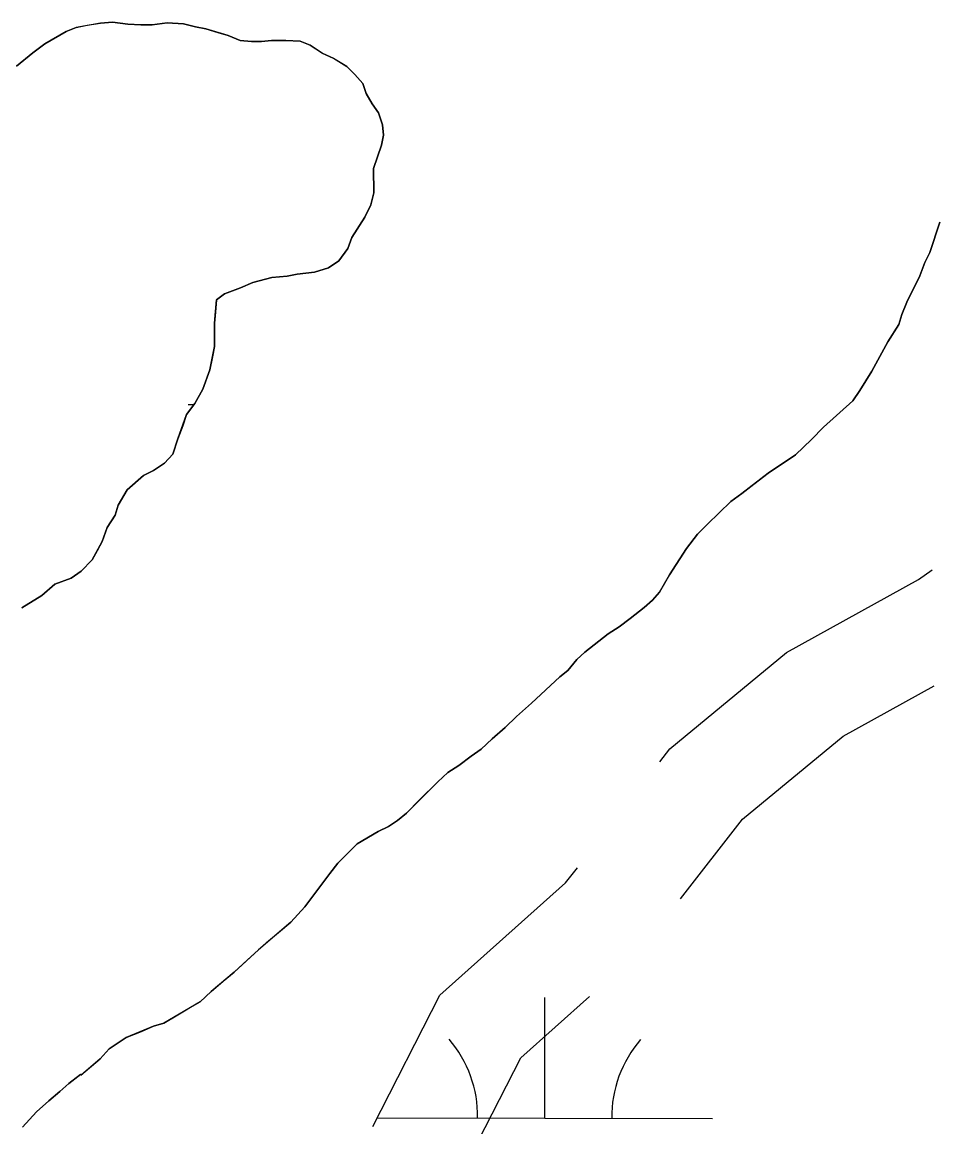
# Model space of a CAD drawing. Extents: x 3177385 to 3215275, y 903885 to 929304.
# Drawn here: x 3187603.6 to 3187876.1, y 924037.4 to 924366.9 of the extents above; entities that cross this region are included whole.
import ezdxf

# ---------------------------------------------------------------- set-up
doc = ezdxf.new("R2010")
doc.units = 0
for name, color, linetype in [('V-ROAD-CNTR', 7, 'Continuous'), ('V-SITE-VEGE', 7, 'Continuous'), ('V-TOPO-SHOR', 7, 'Continuous'), ('V-WETL-SWMP', 7, 'Continuous')]:
    doc.layers.add(name, color=color, linetype=linetype)

msp = doc.modelspace()

# ---------------------------------------------------------------- linework, layer by layer
at = {"layer": 'V-ROAD-CNTR'}
for points in [[(3187793.74, 924146.27), (3187796.79, 924150.19), (3187831.55, 924178.87), (3187870.96, 924200.62), (3187874.99, 924203.51)], [(3187799.97, 924105.42), (3187818.43, 924129.15), (3187848.49, 924153.96), (3187875.6, 924168.92)], [(3187708.15, 924037.5), (3187728.17, 924076.66), (3187765.67, 924110.19), (3187769.18, 924114.7)], [(3187714.79, 923996.52), (3187715.19, 923996.86), (3187728.89, 924012.16), (3187752.33, 924058.02), (3187772.78, 924076.31)]]:
    msp.add_lwpolyline(points, dxfattribs=at)
at = {"layer": 'V-SITE-VEGE'}
for p, q in [((3187616.72, 924364.06), (3187610.4, 924360.4)), ((3187619.73, 924365.28), (3187616.72, 924364.06)), ((3187626.97, 924366.53), (3187619.73, 924365.28)), ((3187630.59, 924366.85), (3187626.97, 924366.53)), ((3187635.12, 924366.28), (3187630.59, 924366.85)), ((3187639.05, 924365.99), (3187635.12, 924366.28)), ((3187642.37, 924366.01), (3187639.05, 924365.99)), ((3187646.9, 924366.64), (3187642.37, 924366.01)), ((3187651.73, 924366.37), (3187646.9, 924366.64)), ((3187655.35, 924365.48), (3187651.73, 924366.37)), ((3187658.38, 924364.89), (3187655.35, 924365.48)), ((3187665.03, 924362.82), (3187658.38, 924364.89)), ((3187668.66, 924361.33), (3187665.03, 924362.82)), ((3187671.98, 924361.04), (3187668.66, 924361.33)), ((3187675.01, 924361.06), (3187671.98, 924361.04)), ((3187678.02, 924361.38), (3187675.01, 924361.06)), ((3187682.25, 924361.4), (3187678.02, 924361.38)), ((3187686.48, 924361.12), (3187682.25, 924361.4)), ((3187689.5, 924359.93), (3187686.48, 924361.12)), ((3187606.79, 924357.66), (3187601.98, 924353.71)), ((3187610.4, 924360.4), (3187606.79, 924357.66)), ((3187693.14, 924357.53), (3187689.5, 924359.93)), ((3187696.47, 924356.04), (3187693.14, 924357.53)), ((3187700.41, 924353.65), (3187696.47, 924356.04)), ((3187702.83, 924351.25), (3187700.41, 924353.65)), ((3187705.26, 924348.55), (3187702.83, 924351.25)), ((3187706.19, 924345.53), (3187705.26, 924348.55)), ((3187708.02, 924342.52), (3187706.19, 924345.53)), ((3187709.84, 924339.82), (3187708.02, 924342.52)), ((3187711.07, 924336.2), (3187709.84, 924339.82)), ((3187711.39, 924333.18), (3187711.07, 924336.2)), ((3187710.8, 924330.16), (3187711.39, 924333.18)), ((3187708.42, 924323.2), (3187710.8, 924330.16)), ((3187708.46, 924315.96), (3187708.42, 924323.2)), ((3187707.58, 924312.33), (3187708.46, 924315.96)), ((3187705.79, 924308.7), (3187707.58, 924312.33)), ((3187701.89, 924302.64), (3187705.79, 924308.7)), ((3187877.28, 924307.23), (3187874.31, 924298.16)), ((3187700.7, 924299.31), (3187701.89, 924302.64)), ((3187698.01, 924295.67), (3187700.7, 924299.31)), ((3187874.31, 924298.16), (3187872.82, 924295.13)), ((3187695, 924293.54), (3187698.01, 924295.67)), ((3187872.82, 924295.13), (3187871.33, 924291.2)), ((3187682.64, 924291.06), (3187685.65, 924291.68)), ((3187685.65, 924291.68), (3187690.78, 924292.31)), ((3187690.78, 924292.31), (3187695, 924293.54)), ((3187668.77, 924287.66), (3187672.38, 924289.19)), ((3187672.38, 924289.19), (3187678.11, 924290.73)), ((3187678.11, 924290.73), (3187682.64, 924291.06)), ((3187871.33, 924291.2), (3187867.45, 924283.33)), ((3187661.54, 924284), (3187663.95, 924285.82)), ((3187663.95, 924285.82), (3187668.77, 924287.66)), ((3187660.98, 924277.05), (3187661.54, 924284)), ((3187867.45, 924283.33), (3187865.96, 924279.69)), ((3187865.96, 924279.69), (3187865.07, 924276.67)), ((3187661.02, 924270.11), (3187660.98, 924277.05)), ((3187865.07, 924276.67), (3187861.78, 924271.52)), ((3187659.54, 924263.15), (3187661.02, 924270.11)), ((3187861.78, 924271.52), (3187857, 924262.73)), ((3187657.46, 924257.41), (3187659.54, 924263.15)), ((3187857, 924262.73), (3187853.41, 924256.98)), ((3187655.07, 924253.17), (3187657.46, 924257.41)), ((3187853.41, 924256.98), (3187851.31, 924253.95)), ((3187652.67, 924249.83), (3187655.07, 924253.17)), ((3187851.31, 924253.95), (3187842.6, 924246.05)), ((3187650, 924242.57), (3187652.67, 924249.83)), ((3187842.6, 924246.05), (3187838.99, 924242.41)), ((3187648.51, 924238.04), (3187650, 924242.57)), ((3187838.99, 924242.41), (3187834.19, 924237.85)), ((3187646.11, 924235.31), (3187648.51, 924238.04)), ((3187834.19, 924237.85), (3187826.07, 924232.38)), ((3187639.79, 924231.65), (3187642.8, 924233.17)), ((3187642.8, 924233.17), (3187646.11, 924235.31)), ((3187826.07, 924232.38), (3187818.25, 924226.29)), ((3187634.98, 924227.39), (3187639.79, 924231.65)), ((3187632.29, 924222.85), (3187634.98, 924227.39)), ((3187818.25, 924226.29), (3187814.94, 924223.86)), ((3187631.4, 924219.83), (3187632.29, 924222.85)), ((3187814.94, 924223.86), (3187808.04, 924217.18)), ((3187629.01, 924216.19), (3187631.4, 924219.83)), ((3187627.52, 924211.95), (3187629.01, 924216.19)), ((3187808.04, 924217.18), (3187805.03, 924214.14)), ((3187805.03, 924214.14), (3187801.74, 924209.9)), ((3187624.53, 924206.5), (3187627.52, 924211.95)), ((3187801.74, 924209.9), (3187796.65, 924202.02)), ((3187621.23, 924203.16), (3187624.53, 924206.5)), ((3187618.22, 924201.03), (3187621.23, 924203.16)), ((3187609.5, 924195.86), (3187613.4, 924199.2)), ((3187613.4, 924199.2), (3187618.22, 924201.03)), ((3187796.65, 924202.02), (3187793.66, 924196.87)), ((3187793.66, 924196.87), (3187791.56, 924194.45)), ((3187603.48, 924192.2), (3187609.5, 924195.86)), ((3187791.56, 924194.45), (3187789.15, 924192.32)), ((3187789.15, 924192.32), (3187784.95, 924188.97)), ((3187781.64, 924186.54), (3187778.33, 924184.41)), ((3187784.95, 924188.97), (3187781.64, 924186.54)), ((3187778.33, 924184.41), (3187771.42, 924178.94)), ((3187769.01, 924176.81), (3187766.31, 924173.47)), ((3187771.42, 924178.94), (3187769.01, 924176.81)), ((3187766.31, 924173.47), (3187763.91, 924171.65)), ((3187763.91, 924171.65), (3187755.5, 924163.75)), ((3187755.5, 924163.75), (3187750.99, 924159.8)), ((3187750.99, 924159.8), (3187747.69, 924156.46)), ((3187747.69, 924156.46), (3187743.78, 924153.12)), ((3187743.78, 924153.12), (3187740.48, 924150.08)), ((3187740.48, 924150.08), (3187737.47, 924147.95)), ((3187737.47, 924147.95), (3187733.86, 924145.22)), ((3187733.86, 924145.22), (3187730.55, 924143.09)), ((3187727.55, 924140.35), (3187718.24, 924130.94)), ((3187730.55, 924143.09), (3187727.55, 924140.35)), ((3187718.24, 924130.94), (3187715.54, 924128.81)), ((3187712.83, 924126.99), (3187709.82, 924125.46)), ((3187715.54, 924128.81), (3187712.83, 924126.99)), ((3187709.82, 924125.46), (3187703.5, 924121.8)), ((3187703.5, 924121.8), (3187697.79, 924116.03)), ((3187697.79, 924116.03), (3187695.4, 924113)), ((3187695.4, 924113), (3187687.9, 924103)), ((3187687.9, 924103), (3187683.7, 924098.45)), ((3187683.7, 924098.45), (3187674.08, 924090.24)), ((3187674.08, 924090.24), (3187666.88, 924083.56)), ((3187666.88, 924083.56), (3187659.96, 924077.78)), ((3187659.96, 924077.78), (3187656.66, 924074.75)), ((3187656.66, 924074.75), (3187645.83, 924068.35)), ((3187642.81, 924067.43), (3187634.68, 924064.06)), ((3187645.83, 924068.35), (3187642.81, 924067.43)), ((3187634.68, 924064.06), (3187629.56, 924060.71)), ((3187626.87, 924057.67), (3187621.3, 924052.94)), ((3187629.56, 924060.71), (3187626.87, 924057.67)), ((3187621.01, 924053.01), (3187617.54, 924050.38)), ((3187621.3, 924052.94), (3187621.01, 924053.01)), ((3187614.84, 924047.95), (3187611.54, 924045.21)), ((3187617.54, 924050.38), (3187614.84, 924047.95)), ((3187611.54, 924045.21), (3187607.93, 924041.87)), ((3187607.93, 924041.87), (3187603.73, 924037.32))]:
    msp.add_line(p, q, dxfattribs=at)
at = {"layer": 'V-TOPO-SHOR'}
for points in [[(3187601.98, 924353.71), (3187606.79, 924357.66), (3187610.4, 924360.4), (3187616.72, 924364.06), (3187619.73, 924365.28), (3187623.05, 924365.9), (3187626.97, 924366.53)], [(3187626.97, 924366.53), (3187630.59, 924366.85), (3187635.12, 924366.28), (3187639.05, 924365.99), (3187642.37, 924366.01), (3187646.9, 924366.64), (3187651.73, 924366.37), (3187655.35, 924365.48), (3187658.38, 924364.89), (3187662.01, 924363.71), (3187665.03, 924362.82), (3187668.66, 924361.33), (3187671.98, 924361.04), (3187675, 924361.06), (3187678.02, 924361.38), (3187682.25, 924361.4), (3187686.48, 924361.12), (3187689.5, 924359.93), (3187693.14, 924357.54), (3187696.47, 924356.05), (3187700.41, 924353.65), (3187702.83, 924351.25), (3187705.26, 924348.55), (3187706.19, 924345.53), (3187708.02, 924342.52), (3187709.84, 924339.82), (3187711.07, 924336.2), (3187711.39, 924333.18), (3187710.8, 924330.16), (3187708.42, 924323.2), (3187708.44, 924320.19), (3187708.46, 924315.96), (3187707.58, 924312.33), (3187705.79, 924308.7), (3187701.89, 924302.64), (3187700.7, 924299.31), (3187698.01, 924295.67), (3187695, 924293.54), (3187690.78, 924292.31), (3187685.65, 924291.68), (3187682.64, 924291.06), (3187678.11, 924290.73), (3187672.38, 924289.19), (3187668.77, 924287.66), (3187663.95, 924285.82), (3187661.54, 924284), (3187661.26, 924280.37), (3187660.98, 924277.05), (3187661, 924273.73), (3187661.02, 924270.11), (3187660.43, 924267.08), (3187659.54, 924263.15), (3187657.46, 924257.41), (3187655.07, 924253.17), (3187652.67, 924249.83), (3187651.49, 924246.51), (3187650, 924242.57), (3187648.51, 924238.04), (3187646.11, 924235.31), (3187642.8, 924233.17), (3187639.79, 924231.65), (3187634.98, 924227.39), (3187632.29, 924222.85), (3187631.4, 924219.83), (3187629.01, 924216.19), (3187627.52, 924211.95), (3187626.03, 924209.23), (3187624.53, 924206.5), (3187621.23, 924203.16), (3187618.22, 924201.03), (3187613.4, 924199.2), (3187609.5, 924195.86), (3187606.49, 924194.03), (3187603.48, 924192.2)], [(3187818.25, 924226.29), (3187820.96, 924228.42), (3187826.07, 924232.38), (3187834.19, 924237.85), (3187838.99, 924242.41), (3187842.6, 924246.05), (3187851.31, 924253.95), (3187853.41, 924256.98), (3187857, 924262.74), (3187861.78, 924271.52), (3187865.07, 924276.67), (3187865.96, 924279.69), (3187867.45, 924283.33), (3187869.54, 924287.56), (3187871.33, 924291.2), (3187872.82, 924295.13), (3187874.31, 924298.16), (3187877.28, 924307.23)], [(3187603.73, 924037.32), (3187607.93, 924041.87), (3187611.54, 924045.21), (3187614.84, 924047.95), (3187617.54, 924050.38), (3187621.15, 924053.12), (3187621.16, 924052.81), (3187626.87, 924057.67), (3187629.56, 924060.71), (3187634.68, 924064.06), (3187639.2, 924065.9), (3187642.81, 924067.43), (3187645.83, 924068.35), (3187650.04, 924070.79), (3187653.05, 924072.61), (3187656.66, 924074.75), (3187659.96, 924077.78), (3187663.57, 924080.82), (3187666.88, 924083.56), (3187670.78, 924087.2), (3187674.08, 924090.24), (3187676.49, 924092.37), (3187680.1, 924095.41), (3187683.7, 924098.45), (3187687.9, 924103), (3187689.7, 924105.42), (3187695.4, 924113), (3187697.79, 924116.03), (3187700.19, 924118.46), (3187703.5, 924121.8), (3187709.82, 924125.46), (3187712.83, 924126.99), (3187715.54, 924128.81), (3187718.24, 924130.94), (3187722.15, 924134.89), (3187727.55, 924140.35), (3187730.55, 924143.09), (3187733.86, 924145.22), (3187737.47, 924147.95), (3187740.48, 924150.08), (3187743.78, 924153.12), (3187747.69, 924156.46), (3187750.99, 924159.8), (3187755.5, 924163.75), (3187763.91, 924171.65), (3187766.31, 924173.47), (3187769.01, 924176.81), (3187771.41, 924178.94), (3187775.62, 924182.28), (3187778.33, 924184.41), (3187781.64, 924186.54), (3187784.95, 924188.97), (3187789.15, 924192.32), (3187791.56, 924194.45), (3187793.66, 924196.87), (3187796.65, 924202.02), (3187801.74, 924209.9), (3187805.03, 924214.14), (3187808.04, 924217.18), (3187814.94, 924223.86), (3187818.25, 924226.29)]]:
    msp.add_lwpolyline(points, dxfattribs=at)
at = {"layer": 'V-WETL-SWMP'}
for p, q in [((3187653.09, 924252.86), (3187654.85, 924252.86)), ((3187759.44, 924040.01), (3187759.52, 924076.01)), ((3187709.44, 924040.13), (3187809.44, 924039.89))]:
    msp.add_line(p, q, dxfattribs=at)
for points in [[(3187601.98, 924353.71), (3187606.79, 924357.66), (3187610.4, 924360.4), (3187616.72, 924364.06), (3187619.73, 924365.28), (3187623.05, 924365.91), (3187626.97, 924366.53), (3187630.59, 924366.85), (3187635.12, 924366.27), (3187639.05, 924365.99), (3187642.37, 924366.01), (3187646.9, 924366.64)], [(3187646.9, 924366.64), (3187651.73, 924366.37), (3187655.35, 924365.48), (3187658.38, 924364.89), (3187662.01, 924363.71), (3187665.03, 924362.82), (3187668.66, 924361.33), (3187671.98, 924361.04), (3187675, 924361.06), (3187678.02, 924361.38), (3187682.25, 924361.4), (3187686.48, 924361.12), (3187689.5, 924359.93), (3187693.14, 924357.54), (3187696.47, 924356.05), (3187700.41, 924353.65), (3187702.83, 924351.25), (3187705.26, 924348.55), (3187706.19, 924345.53), (3187708.02, 924342.52), (3187709.84, 924339.82), (3187711.07, 924336.2), (3187711.39, 924333.18), (3187710.8, 924330.16), (3187708.42, 924323.2), (3187708.46, 924315.96), (3187707.58, 924312.33), (3187705.79, 924308.7), (3187701.9, 924302.64), (3187700.71, 924299.31), (3187698.01, 924295.67), (3187695, 924293.54), (3187690.78, 924292.31), (3187685.65, 924291.68), (3187682.64, 924291.06), (3187678.11, 924290.73), (3187672.38, 924289.19), (3187668.77, 924287.66), (3187663.95, 924285.82), (3187661.54, 924284), (3187661.26, 924280.37), (3187660.98, 924277.05), (3187661.02, 924270.11), (3187660.43, 924267.09), (3187659.54, 924263.16), (3187657.46, 924257.41), (3187655.07, 924253.17), (3187652.67, 924249.83), (3187651.48, 924246.51), (3187650, 924242.57), (3187648.51, 924238.04), (3187646.11, 924235.31), (3187642.8, 924233.17), (3187639.79, 924231.65), (3187634.98, 924227.39), (3187632.29, 924222.85), (3187631.4, 924219.83), (3187629.01, 924216.19), (3187627.52, 924211.96), (3187624.53, 924206.5), (3187621.23, 924203.17), (3187618.22, 924201.04), (3187613.4, 924199.2), (3187609.5, 924195.85), (3187603.48, 924192.2)], [(3187791.56, 924194.45), (3187793.66, 924196.87), (3187796.65, 924202.02), (3187801.74, 924209.9), (3187805.03, 924214.14), (3187808.04, 924217.18), (3187814.94, 924223.86), (3187818.25, 924226.29), (3187820.96, 924228.42), (3187826.07, 924232.38), (3187834.19, 924237.85), (3187838.99, 924242.41), (3187842.6, 924246.05), (3187851.31, 924253.95), (3187853.41, 924256.98), (3187857, 924262.74), (3187861.78, 924271.52), (3187865.07, 924276.67), (3187865.96, 924279.69), (3187867.45, 924283.32), (3187871.33, 924291.2), (3187872.82, 924295.13), (3187874.31, 924298.16), (3187877.28, 924307.23)], [(3187603.73, 924037.32), (3187607.93, 924041.87), (3187611.54, 924045.21), (3187614.84, 924047.95), (3187617.55, 924050.38), (3187621.15, 924053.12), (3187621.16, 924052.81), (3187626.87, 924057.68), (3187629.56, 924060.71), (3187634.68, 924064.06), (3187639.2, 924065.9), (3187642.81, 924067.42), (3187645.83, 924068.35), (3187650.04, 924070.79), (3187653.05, 924072.61), (3187656.66, 924074.75), (3187659.96, 924077.78), (3187663.57, 924080.82), (3187666.88, 924083.56), (3187670.78, 924087.2), (3187674.09, 924090.24), (3187676.49, 924092.37), (3187683.7, 924098.45), (3187687.9, 924103), (3187689.7, 924105.42), (3187695.4, 924113), (3187697.79, 924116.03), (3187703.5, 924121.8), (3187709.82, 924125.46), (3187712.83, 924126.99), (3187715.54, 924128.81), (3187718.24, 924130.94), (3187727.55, 924140.35), (3187730.55, 924143.09), (3187733.86, 924145.22), (3187737.47, 924147.95), (3187740.48, 924150.08), (3187743.78, 924153.12), (3187747.69, 924156.46), (3187750.99, 924159.8), (3187755.5, 924163.75), (3187763.91, 924171.65), (3187766.31, 924173.47), (3187769.01, 924176.81), (3187771.41, 924178.94), (3187775.62, 924182.28), (3187778.33, 924184.41), (3187781.64, 924186.54), (3187784.95, 924188.97), (3187789.15, 924192.32), (3187791.56, 924194.45)]]:
    msp.add_lwpolyline(points, dxfattribs=at)
for centre, start, end in [((3187704.2, 924040.61), 359.0948, 40.6385), ((3187814.68, 924040.36), 139.0948, 180.6385)]:
    msp.add_arc(centre, 35.25, start, end, dxfattribs=at)

doc.saveas('drawing.dxf')
